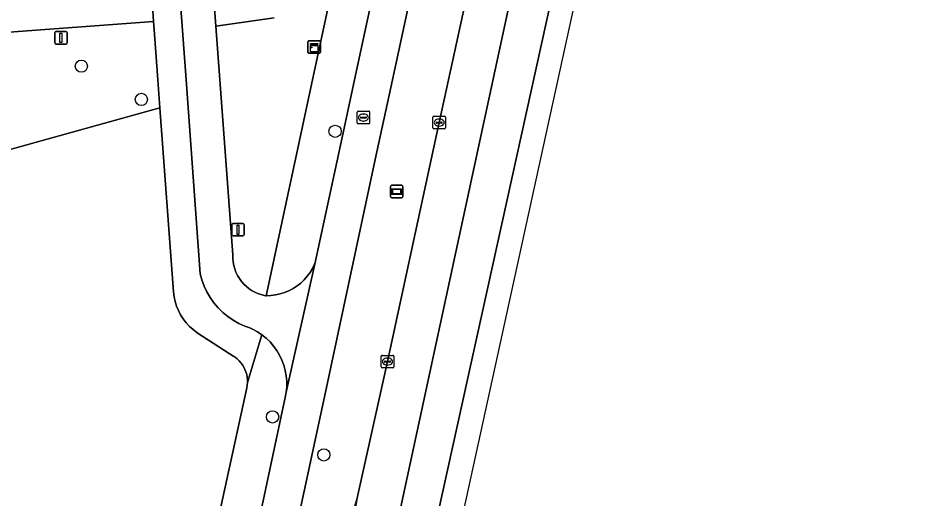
# Model space of a CAD drawing. Extents: x 161248 to 161848, y 384871 to 385383.
# Drawn here: x 161743 to 161815.1, y 384966.5 to 385004.9 of the extents above; entities that cross this region are included whole.
import ezdxf

# ---------------------------------------------------------------- set-up
doc = ezdxf.new("R2010")
doc.units = 0
for name, color, linetype in [('IMGEO_Berm_groen', 7, 'Continuous'), ('IMGEO_Boom', 7, 'Continuous'), ('IMGEO_Fietspad_open', 7, 'Continuous'), ('IMGEO_Groenvoorziening', 7, 'Continuous'), ('IMGEO_Kast', 7, 'Continuous'), ('IMGEO_Kolk', 7, 'Continuous'), ('IMGEO_Lichtmast', 7, 'Continuous'), ('IMGEO_Parkeervlak_open', 7, 'Continuous'), ('IMGEO_Rijbaan_regionaal_gesloten', 7, 'Continuous'), ('IMGEO_Rioolput', 7, 'Continuous'), ('IMGEO_Voetpad_gesloten', 7, 'Continuous'), ('IMGEO_Voetpad_open', 7, 'Continuous'), ('IMGEO_Wegwijzer', 7, 'Continuous')]:
    doc.layers.add(name, color=color, linetype=linetype)

msp = doc.modelspace()

# ---------------------------------------------------------------- linework, layer by layer
at = {"layer": 'IMGEO_Berm_groen'}
msp.add_lwpolyline([(161787.356, 385045.723), (161792.134, 385067.868), (161796.87, 385089.981), (161801.625, 385112.107), (161806.376, 385134.264), (161806.58, 385135.222), (161802.317, 385136.129), (161772.932, 385000), (161771.563, 384993.626), (161767.508, 384974.642), (161765.884, 384967.112), (161762.945, 384953.53), (161763.512, 384953.316), (161763.571, 384953.428), (161765.213, 384952.854), (161765.864, 384954.706), (161766.563, 384956.591), (161767.724, 384959.644), (161769.242, 384963.602), (161770.095, 384966.436), (161772.545, 384977.466), (161776.68, 384996.585), (161777.426, 385000), (161782.576, 385023.589)], close=True, dxfattribs=at)
at = {"layer": 'IMGEO_Boom'}
for centre in [(161748.057, 385001.093), (161752.855, 384998.437), (161768.349, 384995.884), (161763.353, 384973.04), (161767.452, 384970.005)]:
    msp.add_circle(centre, 0.489, dxfattribs=at)
at = {"layer": 'IMGEO_Fietspad_open'}
msp.add_lwpolyline([(161754.046, 385032.285), (161756.449, 385000), (161757.569, 384984.498), (161757.7, 384983.995), (161757.876, 384983.506), (161758.095, 384983.034), (161758.355, 384982.584), (161758.655, 384982.158), (161758.991, 384981.762), (161759.361, 384981.397), (161759.763, 384981.066), (161760.192, 384980.772), (161760.646, 384980.519), (161761.12, 384980.306), (161761.533, 384980.161), (161761.754, 384980.06), (161762.136, 384979.852), (161762.498, 384979.611), (161762.838, 384979.338), (161763.152, 384979.036), (161763.437, 384978.707), (161763.692, 384978.354), (161763.914, 384977.98), (161764.102, 384977.587), (161764.255, 384977.179), (161764.37, 384976.759), (161764.447, 384976.33), (161764.485, 384975.897), (161764.485, 384975.461), (161764.446, 384975.027), (161766.76, 384985.38), (161766.708, 384985.254), (161766.542, 384984.916), (161766.347, 384984.595), (161766.124, 384984.292), (161765.875, 384984.011), (161765.602, 384983.752), (161765.307, 384983.519), (161764.992, 384983.314), (161764.66, 384983.137), (161764.314, 384982.991), (161763.956, 384982.876), (161763.589, 384982.794), (161763.217, 384982.745), (161762.841, 384982.729), (161762.797, 384982.737), (161762.518, 384982.8), (161762.245, 384982.887), (161761.981, 384982.999), (161761.729, 384983.134), (161761.489, 384983.291), (161761.264, 384983.468), (161761.057, 384983.665), (161760.867, 384983.88), (161760.698, 384984.111), (161760.55, 384984.356), (161760.424, 384984.613), (161760.322, 384984.881), (161760.244, 384985.156), (161760.191, 384985.438), (161760.163, 384985.723), (161760.161, 384986.009), (161759.126, 385000), (161758.807, 385004.306), (161757.14, 385027.053)], dxfattribs=at)
at = {"layer": 'IMGEO_Groenvoorziening'}
for points in [[(161763.471, 385004.971), (161758.807, 385004.306), (161759.126, 385000), (161760.161, 384986.009), (161760.163, 384985.723), (161760.191, 384985.438), (161760.244, 384985.156), (161760.322, 384984.881), (161760.424, 384984.613), (161760.55, 384984.356), (161760.698, 384984.111), (161760.867, 384983.88), (161761.057, 384983.665), (161761.264, 384983.468), (161761.489, 384983.291), (161761.729, 384983.134), (161761.981, 384982.999), (161762.245, 384982.887), (161762.518, 384982.8), (161762.797, 384982.737), (161762.841, 384982.729), (161766.554, 385000), (161785.794, 385089.483)], [(161757.14, 385027.053), (161758.807, 385004.306), (161763.471, 385004.971)], [(161742.251, 384994.405), (161754.34, 384997.755), (161754.177, 385000), (161753.859, 385004.368), (161753.839, 385004.668), (161729.272, 385002.847), (161724.942, 385002.526), (161724.835, 385000), (161723.419, 384966.524)], [(161750.012, 384923.662), (161761.293, 384975.373), (161761.329, 384975.583), (161761.345, 384975.796), (161761.343, 384976.009), (161761.321, 384976.221), (161761.281, 384976.43), (161761.222, 384976.635), (161761.145, 384976.834), (161761.051, 384977.025), (161760.94, 384977.206), (161760.813, 384977.378), (161760.671, 384977.537), (161760.516, 384977.683), (161760.348, 384977.814), (161760.256, 384977.877), (161757.407, 384979.718), (161757.302, 384979.788), (161756.992, 384980.022), (161756.705, 384980.282), (161756.442, 384980.567), (161756.206, 384980.875), (161755.998, 384981.202), (161755.82, 384981.546), (161755.674, 384981.905), (161755.56, 384982.276), (161755.48, 384982.655), (161755.434, 384983.04), (161754.34, 384997.755), (161742.251, 384994.405)]]:
    msp.add_lwpolyline(points, dxfattribs=at)
at = {"layer": 'IMGEO_Kast'}
for p, q in [((161766.179, 385002.2), (161766.179, 385003.041)), ((161766.179, 385003.041), (161766.179, 385002.2)), ((161766.254, 385003.125), (161767.095, 385003.125)), ((161767.095, 385003.125), (161766.254, 385003.125)), ((161767.179, 385003.05), (161767.179, 385002.209)), ((161767.179, 385002.209), (161767.179, 385003.05)), ((161767.104, 385002.125), (161766.263, 385002.125)), ((161766.263, 385002.125), (161767.104, 385002.125))]:
    msp.add_line(p, q, dxfattribs=at)
for points in [[(161766.374, 385002.915), (161766.974, 385002.915), (161766.974, 385002.83), (161766.374, 385002.83), (161766.374, 385002.915)], [(161766.374, 385002.74), (161766.974, 385002.74), (161766.974, 385002.251), (161766.374, 385002.251), (161766.374, 385002.74)]]:
    msp.add_lwpolyline(points, dxfattribs=at)
msp.add_circle((161766.458, 385002.589), 0.0377, dxfattribs=at)
for centre, start, end in [((161766.257, 385003.047), 92.4484, 184.28452), ((161766.257, 385003.047), 92.4484, 184.28452), ((161767.101, 385003.047), 2.4484, 94.28452), ((161767.101, 385003.047), 2.4484, 94.28452), ((161766.257, 385002.203), 182.4484, 274.28452), ((161766.257, 385002.203), 182.4484, 274.28452), ((161767.101, 385002.203), 272.4484, 4.28452), ((161767.101, 385002.203), 272.4484, 4.28452)]:
    msp.add_arc(centre, 0.0779, start, end, dxfattribs=at)
at = {"layer": 'IMGEO_Kolk'}
for p, q in [((161776.178, 384996.16), (161776.178, 384997.012)), ((161776.253, 384997.086), (161777.105, 384997.086)), ((161776.437, 384996.58), (161776.437, 384996.592)), ((161776.875, 384996.543), (161776.477, 384996.543)), ((161776.48, 384996.629), (161776.878, 384996.629)), ((161776.666, 384996.866), (161776.691, 384996.866)), ((161776.921, 384996.592), (161776.921, 384996.58)), ((161777.179, 384997.012), (161777.179, 384996.16)), ((161777.105, 384996.086), (161776.253, 384996.086)), ((161776.689, 384996.306), (161776.664, 384996.306)), ((161772.042, 384977.041), (161772.042, 384977.893)), ((161772.117, 384977.967), (161772.969, 384977.967)), ((161773.043, 384977.893), (161773.043, 384977.041)), ((161772.301, 384977.461), (161772.301, 384977.473)), ((161772.739, 384977.424), (161772.341, 384977.424)), ((161772.344, 384977.51), (161772.742, 384977.51)), ((161772.553, 384977.187), (161772.528, 384977.187)), ((161772.53, 384977.747), (161772.555, 384977.747)), ((161772.785, 384977.473), (161772.785, 384977.461)), ((161772.969, 384976.967), (161772.117, 384976.967))]:
    msp.add_line(p, q, dxfattribs=at)
for points in [[(161776.178, 384996.16), (161776.178, 384997.012)], [(161776.253, 384997.086), (161777.105, 384997.086)], [(161777.179, 384997.012), (161777.179, 384996.16)], [(161777.105, 384996.086), (161776.253, 384996.086)], [(161772.042, 384977.041), (161772.042, 384977.893)], [(161772.117, 384977.967), (161772.969, 384977.967)], [(161773.043, 384977.893), (161773.043, 384977.041)], [(161772.969, 384976.967), (161772.117, 384976.967)]]:
    msp.add_lwpolyline(points, dxfattribs=at)
for centre, radius, start, end in [((161776.255, 384997.01), 0.0765, 91.55205, 178.44795), ((161776.255, 384997.01), 0.0765, 91.55205, 178.44795), ((161776.477, 384996.589), 0.0403, 85.87752, 175.75265), ((161776.474, 384996.579), 0.0366, 178.93798, 274.71019), ((161776.878, 384996.586), 0.043, 264.86636, 352.45326), ((161776.882, 384996.591), 0.0386, 1.73085, 96.63898), ((161777.103, 384997.01), 0.0765, 1.55205, 88.44795), ((161777.103, 384997.01), 0.0765, 1.55205, 88.44795), ((161776.255, 384996.162), 0.0765, 181.55205, 268.44795), ((161776.255, 384996.162), 0.0765, 181.55205, 268.44795), ((161777.103, 384996.162), 0.0765, 271.55205, 358.44795), ((161777.103, 384996.162), 0.0765, 271.55205, 358.44795), ((161772.119, 384977.891), 0.0765, 91.55205, 178.44795), ((161772.119, 384977.891), 0.0765, 91.55205, 178.44795), ((161772.967, 384977.891), 0.0765, 1.55205, 88.44795), ((161772.967, 384977.891), 0.0765, 1.55205, 88.44795), ((161772.119, 384977.043), 0.0765, 181.55205, 268.44795), ((161772.119, 384977.043), 0.0765, 181.55205, 268.44795), ((161772.341, 384977.47), 0.0403, 85.87752, 175.75265), ((161772.338, 384977.46), 0.0366, 178.93798, 274.71019), ((161772.742, 384977.467), 0.043, 264.86636, 352.45326), ((161772.746, 384977.472), 0.0386, 1.73085, 96.63898), ((161772.967, 384977.043), 0.0765, 271.55205, 358.44795), ((161772.967, 384977.043), 0.0765, 271.55205, 358.44795)]:
    msp.add_arc(centre, radius, start, end, dxfattribs=at)
for centre, major_axis, ratio, start_param, end_param in [((161776.665, 384996.586), (-0.387, 0.002), 0.722429, 4.712389, 7.853982), ((161776.69, 384996.586), (-0.39, 0.002), 0.717154, 1.570796, 4.712389), ((161772.529, 384977.467), (-0.387, 0.002), 0.722429, 4.712389, 7.853982), ((161772.554, 384977.467), (-0.39, 0.002), 0.717154, 1.570796, 4.712389)]:
    msp.add_ellipse(centre, major_axis=major_axis, ratio=ratio, start_param=start_param, end_param=end_param, dxfattribs=at)
at = {"layer": 'IMGEO_Lichtmast'}
for p, q in [((161745.923, 385002.963), (161745.923, 385003.763)), ((161745.923, 385003.763), (161745.923, 385002.963)), ((161746.023, 385003.863), (161746.813, 385003.863)), ((161746.813, 385003.863), (161746.023, 385003.863)), ((161746.913, 385003.763), (161746.913, 385002.963)), ((161746.913, 385002.963), (161746.913, 385003.763)), ((161746.813, 385002.863), (161746.023, 385002.863)), ((161746.023, 385002.863), (161746.813, 385002.863)), ((161760.087, 384987.616), (161760.087, 384988.416)), ((161760.087, 384988.416), (161760.087, 384987.616)), ((161760.187, 384988.516), (161760.977, 384988.516)), ((161760.977, 384988.516), (161760.187, 384988.516)), ((161761.077, 384988.416), (161761.077, 384987.616)), ((161761.077, 384987.616), (161761.077, 384988.416)), ((161760.977, 384987.516), (161760.187, 384987.516)), ((161760.187, 384987.516), (161760.977, 384987.516))]:
    msp.add_line(p, q, dxfattribs=at)
for points in [[(161746.343, 385003.738), (161746.493, 385003.738), (161746.493, 385002.988), (161746.343, 385002.988), (161746.343, 385003.738)], [(161760.507, 384988.391), (161760.657, 384988.391), (161760.657, 384987.641), (161760.507, 384987.641), (161760.507, 384988.391)]]:
    msp.add_lwpolyline(points, dxfattribs=at)
for centre, start, end in [((161746.023, 385003.763), 90, 180), ((161746.023, 385003.763), 90, 180), ((161746.813, 385003.763), 0, 90), ((161746.813, 385003.763), 360, 90), ((161746.023, 385002.963), 180, 270), ((161746.023, 385002.963), 180, 270), ((161746.813, 385002.963), 270, 0), ((161746.813, 385002.963), 270, 0), ((161760.187, 384988.416), 90, 180), ((161760.187, 384988.416), 90, 180), ((161760.977, 384988.416), 0, 90), ((161760.977, 384988.416), 360, 90), ((161760.187, 384987.616), 180, 270), ((161760.187, 384987.616), 180, 270), ((161760.977, 384987.616), 270, 0), ((161760.977, 384987.616), 270, 0)]:
    msp.add_arc(centre, 0.1, start, end, dxfattribs=at)
at = {"layer": 'IMGEO_Parkeervlak_open'}
msp.add_lwpolyline([(161729.054, 385006.172), (161729.272, 385002.847), (161753.839, 385004.668), (161753.502, 385009.8)], dxfattribs=at)
at = {"layer": 'IMGEO_Rijbaan_regionaal_gesloten'}
for points in [[(161809.946, 385134.506), (161806.58, 385135.222), (161806.376, 385134.264), (161801.625, 385112.107), (161796.87, 385089.981), (161792.134, 385067.868), (161787.356, 385045.723), (161782.576, 385023.589), (161777.426, 385000), (161776.68, 384996.585), (161772.545, 384977.466), (161770.095, 384966.436), (161769.125, 384960.392), (161761.311, 384923.905), (161756.832, 384904.557), (161754.951, 384898.91), (161753.807, 384896.725), (161751.767, 384892.829), (161749.188, 384887.784), (161752.438, 384887.621), (161755.148, 384892.943), (161755.68, 384893.96), (161757.064, 384897.118), (161757.845, 384899.152)], [(161813.159, 385133.822), (161809.946, 385134.506), (161793.704, 385059.008), (161773.316, 384964.489), (161764.784, 384924.774), (161758.394, 384899.613)], [(161758.394, 384899.613), (161764.784, 384924.774), (161773.316, 384964.489), (161793.704, 385059.008), (161809.946, 385134.506)], [(161758.903, 384899.169), (161758.626, 384897.001), (161757.858, 384893.87), (161757.589, 384892.82), (161756.413, 384887.477), (161759.5, 384887.301), (161759.762, 384887.286), (161760.251, 384889.579), (161761.782, 384896.757), (161771.447, 384942.057), (161790.373, 385027.906), (161804.978, 385095.848), (161813.159, 385133.822)], [(161761.376, 384887.194), (161765.502, 384905.518), (161810.913, 385112.99), (161815.133, 385133.402), (161813.159, 385133.822), (161804.978, 385095.848), (161790.373, 385027.906), (161771.447, 384942.057), (161761.782, 384896.757), (161760.251, 384889.579), (161759.762, 384887.286), (161761.376, 384887.194)]]:
    msp.add_lwpolyline(points, dxfattribs=at)
at = {"layer": 'IMGEO_Rioolput'}
for p, q in [((161770.116, 384996.558), (161770.116, 384997.41)), ((161770.191, 384997.484), (161771.043, 384997.484)), ((161770.604, 384997.264), (161770.629, 384997.264)), ((161771.117, 384997.41), (161771.117, 384996.558)), ((161770.375, 384996.978), (161770.375, 384996.99)), ((161770.813, 384996.941), (161770.415, 384996.941)), ((161770.418, 384997.027), (161770.816, 384997.027)), ((161770.627, 384996.704), (161770.602, 384996.704)), ((161770.859, 384996.99), (161770.859, 384996.978)), ((161771.043, 384996.484), (161770.191, 384996.484))]:
    msp.add_line(p, q, dxfattribs=at)
for points in [[(161770.116, 384996.558), (161770.116, 384997.41)], [(161770.191, 384997.484), (161771.043, 384997.484)], [(161771.117, 384997.41), (161771.117, 384996.558)], [(161771.043, 384996.484), (161770.191, 384996.484)]]:
    msp.add_lwpolyline(points, dxfattribs=at)
for centre, radius, start, end in [((161770.193, 384997.408), 0.0765, 91.55205, 178.44795), ((161770.193, 384997.408), 0.0765, 91.55205, 178.44795), ((161771.041, 384997.408), 0.0765, 1.55205, 88.44795), ((161771.041, 384997.408), 0.0765, 1.55205, 88.44795), ((161770.193, 384996.56), 0.0765, 181.55205, 268.44795), ((161770.193, 384996.56), 0.0765, 181.55205, 268.44795), ((161770.415, 384996.987), 0.0403, 85.87752, 175.75265), ((161770.412, 384996.977), 0.0366, 178.93798, 274.71019), ((161770.816, 384996.984), 0.043, 264.86636, 352.45326), ((161770.82, 384996.989), 0.0386, 1.73085, 96.63898), ((161771.041, 384996.56), 0.0765, 271.55205, 358.44795), ((161771.041, 384996.56), 0.0765, 271.55205, 358.44795)]:
    msp.add_arc(centre, radius, start, end, dxfattribs=at)
for centre, major_axis, ratio, start_param, end_param in [((161770.603, 384996.984), (-0.387, 0.002), 0.722429, 4.712389, 7.853982), ((161770.628, 384996.984), (-0.39, 0.002), 0.717154, 1.570796, 4.712389)]:
    msp.add_ellipse(centre, major_axis=major_axis, ratio=ratio, start_param=start_param, end_param=end_param, dxfattribs=at)
at = {"layer": 'IMGEO_Voetpad_gesloten'}
for points in [[(161771.563, 384993.626), (161772.932, 385000), (161802.317, 385136.129), (161799.416, 385136.747), (161769.904, 385000), (161768.985, 384995.754), (161766.76, 384985.38), (161764.446, 384975.027), (161764.368, 384974.599), (161760.948, 384958.566), (161756.934, 384940.274), (161753.604, 384924.892)], [(161754.593, 384915.761), (161762.945, 384953.53), (161765.884, 384967.112), (161767.508, 384974.642), (161771.563, 384993.626)]]:
    msp.add_lwpolyline(points, dxfattribs=at)
at = {"layer": 'IMGEO_Voetpad_open'}
for points in [[(161788.744, 385103.257), (161785.794, 385089.483), (161766.554, 385000), (161762.841, 384982.729), (161763.217, 384982.745), (161763.589, 384982.794), (161763.956, 384982.876), (161764.314, 384982.991), (161764.66, 384983.137), (161764.992, 384983.314), (161765.307, 384983.519), (161765.602, 384983.752), (161765.875, 384984.011), (161766.124, 384984.292), (161766.347, 384984.595), (161766.542, 384984.916), (161766.708, 384985.254), (161766.76, 384985.38), (161768.985, 384995.754), (161769.904, 385000), (161799.416, 385136.747)], [(161753.502, 385009.8), (161753.839, 385004.668), (161753.859, 385004.368), (161754.177, 385000), (161754.34, 384997.755), (161755.434, 384983.04), (161755.48, 384982.655), (161755.56, 384982.276), (161755.674, 384981.905), (161755.82, 384981.546), (161755.998, 384981.202), (161756.206, 384980.875), (161756.442, 384980.567), (161756.705, 384980.282), (161756.992, 384980.022), (161757.302, 384979.788), (161757.407, 384979.718), (161760.256, 384977.877), (161760.348, 384977.814), (161760.516, 384977.683), (161760.671, 384977.537), (161760.813, 384977.378), (161760.94, 384977.206), (161761.051, 384977.025), (161761.145, 384976.834), (161761.222, 384976.635), (161761.281, 384976.43), (161761.321, 384976.221), (161761.343, 384976.009), (161761.345, 384975.796), (161762.498, 384979.611), (161762.136, 384979.852), (161761.754, 384980.06), (161761.533, 384980.161), (161761.12, 384980.306), (161760.646, 384980.519), (161760.192, 384980.772), (161759.763, 384981.066), (161759.361, 384981.397), (161758.991, 384981.762), (161758.655, 384982.158), (161758.355, 384982.584), (161758.095, 384983.034), (161757.876, 384983.506), (161757.7, 384983.995), (161757.569, 384984.498), (161756.449, 385000), (161754.046, 385032.285)], [(161764.446, 384975.027), (161764.485, 384975.461), (161764.485, 384975.897), (161764.447, 384976.33), (161764.37, 384976.759), (161764.255, 384977.179), (161764.102, 384977.587), (161763.914, 384977.98), (161763.692, 384978.354), (161763.437, 384978.707), (161763.152, 384979.036), (161762.838, 384979.338), (161762.498, 384979.611), (161761.345, 384975.796), (161761.329, 384975.583), (161761.293, 384975.373), (161750.012, 384923.662), (161751.24, 384923.384)], [(161753.604, 384924.892), (161756.934, 384940.274), (161760.948, 384958.566), (161764.368, 384974.599), (161764.446, 384975.027)]]:
    msp.add_lwpolyline(points, dxfattribs=at)
at = {"layer": 'IMGEO_Wegwijzer'}
for p, q in [((161772.786, 384990.665), (161772.786, 384991.465)), ((161772.786, 384991.465), (161772.786, 384990.665)), ((161772.886, 384991.565), (161773.676, 384991.565)), ((161773.676, 384991.565), (161772.886, 384991.565)), ((161773.776, 384991.465), (161773.776, 384990.665)), ((161773.776, 384990.665), (161773.776, 384991.465)), ((161773.676, 384990.565), (161772.886, 384990.565)), ((161772.886, 384990.565), (161773.676, 384990.565))]:
    msp.add_line(p, q, dxfattribs=at)
for points in [[(161772.887, 384991.297), (161773.675, 384991.297), (161773.675, 384990.833), (161772.887, 384990.833), (161772.887, 384991.297)], [(161772.952, 384991.232), (161772.952, 384990.898), (161773.61, 384990.898), (161773.61, 384991.232), (161772.952, 384991.232)]]:
    msp.add_lwpolyline(points, dxfattribs=at)
for centre, start, end in [((161772.886, 384991.465), 90, 180), ((161772.886, 384991.465), 90, 180), ((161773.676, 384991.465), 0, 90), ((161773.676, 384991.465), 360, 90), ((161772.886, 384990.665), 180, 270), ((161772.886, 384990.665), 180, 270), ((161773.676, 384990.665), 270, 0), ((161773.676, 384990.665), 270, 0)]:
    msp.add_arc(centre, 0.1, start, end, dxfattribs=at)

doc.saveas('drawing.dxf')
